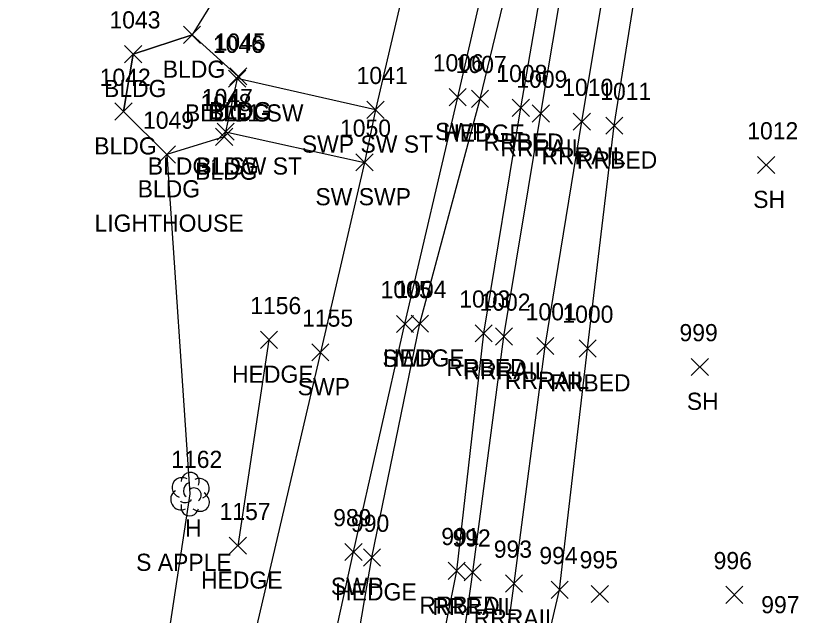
# Model space of a CAD drawing. Extents: x 1715662 to 1717487, y 887396 to 890004.
# Drawn here: x 1716426.1 to 1716517.3, y 888329.4 to 888399.3 of the extents above; entities that cross this region are included whole.
import ezdxf

# ---------------------------------------------------------------- set-up
doc = ezdxf.new("R2010")
doc.units = 0
for name, color, linetype in [('L_A', 7, 'Continuous'), ('L_C', 7, 'Continuous'), ('L_I', 7, 'Continuous'), ('L_TIC', 7, 'Continuous'), ('LAHR', 7, 'Continuous'), ('LBC', 7, 'Continuous'), ('LSOGP', 7, 'Continuous'), ('LTD', 7, 'Continuous'), ('R_A', 7, 'Continuous'), ('R_I', 7, 'Continuous'), ('R_TIC', 7, 'Continuous'), ('RR', 7, 'Continuous'), ('RRB', 7, 'Continuous'), ('RSW', 7, 'Continuous')]:
    doc.layers.add(name, color=color, linetype=linetype)

msp = doc.modelspace()

# ---------------------------------------------------------------- linework, layer by layer
at = {"layer": 'L_TIC'}
for points in [[(1716445.636, 888396.103), (1716447.636, 888398.103)], [(1716447.636, 888396.103), (1716445.636, 888398.103)], [(1716438.783, 888393.851), (1716440.783, 888395.851)], [(1716440.783, 888393.851), (1716438.783, 888395.851)], [(1716450.893, 888391.002), (1716452.893, 888393.002)], [(1716452.893, 888391.002), (1716450.893, 888393.002)], [(1716451.037, 888391.265), (1716453.037, 888393.265)], [(1716453.037, 888391.265), (1716451.037, 888393.265)], [(1716479.225, 888388.651), (1716481.225, 888390.651)], [(1716481.225, 888388.651), (1716479.225, 888390.651)], [(1716437.643, 888387.159), (1716439.643, 888389.159)], [(1716439.643, 888387.159), (1716437.643, 888389.159)], [(1716437.643, 888387.159), (1716439.643, 888389.159)], [(1716439.643, 888387.159), (1716437.643, 888389.159)], [(1716449.393, 888384.208), (1716451.393, 888386.208)], [(1716451.393, 888384.208), (1716449.393, 888386.208)], [(1716449.558, 888384.809), (1716451.558, 888386.809)], [(1716451.558, 888384.809), (1716449.558, 888386.809)], [(1716442.708, 888382.152), (1716444.708, 888384.152)], [(1716444.708, 888382.152), (1716442.708, 888384.152)], [(1716442.708, 888382.152), (1716444.708, 888384.152)], [(1716444.708, 888382.152), (1716442.708, 888384.152)], [(1716512.581, 888380.919), (1716514.581, 888382.919)], [(1716514.581, 888380.919), (1716512.581, 888382.919)], [(1716472.209, 888362.432), (1716474.209, 888364.432)], [(1716474.209, 888362.432), (1716472.209, 888364.432)], [(1716454.603, 888360.538), (1716456.603, 888362.538)], [(1716456.603, 888360.538), (1716454.603, 888362.538)], [(1716504.844, 888357.382), (1716506.844, 888359.382)], [(1716506.844, 888357.382), (1716504.844, 888359.382)], [(1716450.979, 888336.536), (1716452.979, 888338.536)], [(1716452.979, 888336.536), (1716450.979, 888338.536)], [(1716466.622, 888335.156), (1716468.622, 888337.156)], [(1716468.622, 888335.156), (1716466.622, 888337.156)], [(1716493.195, 888330.902), (1716495.195, 888332.902)], [(1716495.195, 888330.902), (1716493.195, 888332.902)], [(1716508.872, 888330.805), (1716510.872, 888332.805)], [(1716510.872, 888330.805), (1716508.872, 888332.805)]]:
    msp.add_lwpolyline(points, dxfattribs=at)
at = {"layer": 'LAHR'}
for points in [[(1716462.987, 888309.038), (1716467.622, 888336.156), (1716473.209, 888363.432), (1716480.225, 888389.651), (1716487.07, 888417.927), (1716491.695, 888439.81)], [(1716455.603, 888361.538), (1716451.979, 888337.536)]]:
    msp.add_lwpolyline(points, dxfattribs=at)
at = {"layer": 'LBC'}
for points in [[(1716438.643, 888388.159), (1716439.783, 888394.851), (1716446.636, 888397.103), (1716452.037, 888392.265), (1716451.893, 888392.002), (1716450.558, 888385.809), (1716450.393, 888385.208), (1716443.708, 888383.152)], [(1716438.643, 888388.159), (1716443.708, 888383.152)]]:
    msp.add_lwpolyline(points, dxfattribs=at)
at = {"layer": 'LSOGP'}
msp.add_lwpolyline([(1716469.007, 888433.308), (1716446.639, 888397.104), (1716439.784, 888394.85), (1716438.641, 888388.155), (1716443.71, 888383.152), (1716446.38, 888343.601), (1716442.786, 888319.775), (1716434.149, 888303.757), (1716410.201, 888303.478), (1716401.342, 888315.278), (1716398.071, 888328.134), (1716386.509, 888337.85), (1716374.78, 888353.896), (1716358.023, 888375.075), (1716341.376, 888394), (1716322.749, 888413.449)], dxfattribs=at)
at = {"layer": 'LTD'}
msp.add_line((1716446.388, 888343.605), (1716446.388, 888343.605), dxfattribs=at)
msp.add_line((1716446.388, 888343.605), (1716446.388, 888343.605), dxfattribs=at)
msp.add_arc((1716446.435, 888345.039), 1.047, 335.52715, 180.95627, dxfattribs=at)
for centre, major_axis, ratio, start_param, end_param in [((1716445.596, 888344.272), (1.21, -0.512), 0.895232, 1.570796, 4.712389), ((1716447.43, 888344.189), (-1.141, -0.483), 0.949671, 1.570796, 4.712389), ((1716446.18, 888344.064), (-0.208, -0.792), 0.645439, 3.141593, 6.283185), ((1716446.888, 888343.439), (-0.5, 0.667), 0.989748, 3.141593, 6.283185), ((1716445.305, 888342.897), (0.584, -1.042), 0.959034, 3.141593, 6.283185), ((1716447.388, 888342.772), (-1.09, 0.792), 0.841452, 1.570796, 4.712389), ((1716445.93, 888342.855), (-0.625, -0.083), 0.423636, 0, 3.141593), ((1716446.388, 888342.105), (0.265, 1.061), 0.942809, 1.570796, 4.712389)]:
    msp.add_ellipse(centre, major_axis=major_axis, ratio=ratio, start_param=start_param, end_param=end_param, dxfattribs=at)
at = {"layer": 'R_TIC'}
for points in [[(1716450.893, 888391.002), (1716452.893, 888393.002)], [(1716452.893, 888391.002), (1716450.893, 888393.002)], [(1716476.614, 888388.845), (1716478.614, 888390.845)], [(1716478.614, 888388.845), (1716476.614, 888390.845)], [(1716467.032, 888387.369), (1716469.032, 888389.369)], [(1716469.032, 888387.369), (1716467.032, 888389.369)], [(1716467.032, 888387.369), (1716469.032, 888389.369)], [(1716469.032, 888387.369), (1716467.032, 888389.369)], [(1716483.977, 888387.603), (1716485.977, 888389.603)], [(1716485.977, 888387.603), (1716483.977, 888389.603)], [(1716486.306, 888386.934), (1716488.306, 888388.934)], [(1716488.306, 888386.934), (1716486.306, 888388.934)], [(1716491.094, 888385.989), (1716493.094, 888387.989)], [(1716493.094, 888385.989), (1716491.094, 888387.989)], [(1716494.872, 888385.518), (1716496.872, 888387.518)], [(1716496.872, 888385.518), (1716494.872, 888387.518)], [(1716449.558, 888384.809), (1716451.558, 888386.809)], [(1716451.558, 888384.809), (1716449.558, 888386.809)], [(1716465.749, 888381.232), (1716467.749, 888383.232)], [(1716467.749, 888381.232), (1716465.749, 888383.232)], [(1716465.749, 888381.232), (1716467.749, 888383.232)], [(1716467.749, 888381.232), (1716465.749, 888383.232)], [(1716470.47, 888362.397), (1716472.47, 888364.397)], [(1716472.47, 888362.397), (1716470.47, 888364.397)], [(1716479.65, 888361.307), (1716481.65, 888363.307)], [(1716481.65, 888361.307), (1716479.65, 888363.307)], [(1716482.004, 888360.938), (1716484.004, 888362.938)], [(1716484.004, 888360.938), (1716482.004, 888362.938)], [(1716486.83, 888359.815), (1716488.83, 888361.815)], [(1716488.83, 888359.815), (1716486.83, 888361.815)], [(1716460.599, 888359.08), (1716462.599, 888361.08)], [(1716462.599, 888359.08), (1716460.599, 888361.08)], [(1716491.76, 888359.531), (1716493.76, 888361.531)], [(1716493.76, 888359.531), (1716491.76, 888361.531)], [(1716464.466, 888335.81), (1716466.466, 888337.81)], [(1716466.466, 888335.81), (1716464.466, 888337.81)], [(1716476.503, 888333.613), (1716478.503, 888335.613)], [(1716478.503, 888333.613), (1716476.503, 888335.613)], [(1716478.363, 888333.44), (1716480.363, 888335.44)], [(1716480.363, 888333.44), (1716478.363, 888335.44)], [(1716483.181, 888332.138), (1716485.181, 888334.138)], [(1716485.181, 888332.138), (1716483.181, 888334.138)], [(1716488.502, 888331.398), (1716490.502, 888333.398)], [(1716490.502, 888331.398), (1716488.502, 888333.398)]]:
    msp.add_lwpolyline(points, dxfattribs=at)
at = {"layer": 'RR'}
for points in [[(1716461.02, 887983.964), (1716461.28, 888014.827), (1716461.928, 888036.879), (1716462.808, 888066.248), (1716463.195, 888072.918), (1716463.73, 888094.445), (1716464.225, 888116.344), (1716464.914, 888137.114), (1716465.909, 888167.56), (1716466.493, 888181.219), (1716467.401, 888200.131), (1716468.371, 888216.618), (1716469.676, 888239.096), (1716472.197, 888271.902), (1716473.999, 888290.945), (1716476.815, 888316.125), (1716479.363, 888334.44), (1716483.004, 888361.938), (1716487.306, 888387.934), (1716492.213, 888417.102)], [(1716461.974, 887885.395), (1716462.83, 887910.171), (1716464.449, 887957.376), (1716465.442, 887984.3), (1716466.282, 888014.511), (1716466.758, 888036.126), (1716467.795, 888066.641), (1716468.474, 888094.515), (1716469.094, 888116.578), (1716469.786, 888136.617), (1716470.876, 888167.552), (1716471.475, 888180.714), (1716472.375, 888199.713), (1716473.429, 888217.51), (1716474.73, 888238.997), (1716477.211, 888271.313), (1716478.99, 888290.556), (1716481.768, 888315.217), (1716484.181, 888333.138), (1716487.83, 888360.815), (1716492.094, 888386.989), (1716497.003, 888416.355)]]:
    msp.add_lwpolyline(points, dxfattribs=at)
at = {"layer": 'RRB'}
for points in [[(1716470.898, 888275.583), (1716471.704, 888291.329), (1716473.913, 888316.666), (1716477.503, 888334.613), (1716480.65, 888362.307), (1716484.977, 888388.603), (1716489.993, 888417.608), (1716492.841, 888440.672)], [(1716479.975, 888274.166), (1716482.156, 888290.362), (1716485.323, 888314.62), (1716489.502, 888332.398), (1716492.76, 888360.531), (1716495.872, 888386.518), (1716500.526, 888415.852), (1716503.554, 888440.103)]]:
    msp.add_lwpolyline(points, dxfattribs=at)
at = {"layer": 'RSW'}
for points in [[(1716476.683, 888425.515), (1716468.032, 888388.369), (1716466.749, 888382.232), (1716461.599, 888360.08), (1716450.017, 888310.475), (1716443.843, 888279.7), (1716440.9, 888274.749), (1716420.44, 888276.827), (1716417.678, 888279.005), (1716412.978, 888278.145), (1716400.217, 888275.488)], [(1716502.565, 888267.723), (1716474.821, 888272.185), (1716452.34, 888274.696), (1716455.515, 888293.165), (1716459.663, 888310.393), (1716465.466, 888336.81), (1716471.47, 888363.397), (1716477.614, 888389.845), (1716484.193, 888418.513)], [(1716468.032, 888388.369), (1716451.893, 888392.002)], [(1716450.558, 888385.809), (1716466.749, 888382.232)]]:
    msp.add_lwpolyline(points, dxfattribs=at)

# ---------------------------------------------------------------- texts
at = {"layer": 'L_A'}
for s, p in [('BLDG', (1716443.227, 888392.103)), ('BLDG', (1716436.374, 888389.851)), ('BLDG', (1716448.483, 888387.002)), ('BLDG', (1716448.628, 888387.265)), ('HEDGE', (1716475.926, 888384.651)), ('BLDG', (1716435.234, 888383.159)), ('BLDG', (1716435.234, 888383.159)), ('BLDG', (1716447.149, 888380.809)), ('BLDG', (1716446.984, 888380.208)), ('BLDG', (1716440.298, 888378.152)), ('BLDG', (1716440.298, 888378.152)), ('SH', (1716512.069, 888376.919)), ('HEDGE', (1716468.91, 888358.432)), ('HEDGE', (1716451.304, 888356.538)), ('SH', (1716504.332, 888353.382)), ('H', (1716445.821, 888338.605)), ('HEDGE', (1716447.68, 888332.536)), ('HEDGE', (1716463.323, 888331.156))]:
    msp.add_text(s, height=2, dxfattribs=at).set_placement(p)
at = {"layer": 'L_C'}
for s, p in [('LIGHTHOUSE', (1716435.267, 888374.152)), ('LIGHTHOUSE', (1716435.267, 888374.152)), ('S APPLE', (1716440.12, 888334.605))]:
    msp.add_text(s, height=2, dxfattribs=at).set_placement(p)
at = {"layer": 'L_I'}
for s, p in [('1043', (1716437.011, 888397.851)), ('1045', (1716449.266, 888395.265)), ('1046', (1716449.066, 888395.002)), ('1007', (1716477.374, 888392.651)), ('1042', (1716435.871, 888391.159)), ('1042', (1716435.871, 888391.159)), ('1047', (1716447.786, 888388.809)), ('1048', (1716447.621, 888388.208)), ('1049', (1716440.928, 888386.152)), ('1049', (1716440.928, 888386.152)), ('1012', (1716511.376, 888384.919)), ('1004', (1716470.359, 888366.432)), ('1156', (1716453.422, 888364.538)), ('999', (1716503.474, 888361.382)), ('1162', (1716444.215, 888346.605)), ('1157', (1716449.853, 888340.536)), ('990', (1716465.173, 888339.156)), ('995', (1716491.833, 888334.902)), ('996', (1716507.455, 888334.805)), ('997', (1716513.007, 888329.662))]:
    msp.add_text(s, height=2, dxfattribs=at).set_placement(p)
at = {"layer": 'R_A'}
for s, p in [('BLDG1 SW', (1716445.814, 888387.002)), ('SWP', (1716474.976, 888384.845)), ('SWP SW ST', (1716459.441, 888383.369)), ('SWP SW ST', (1716459.441, 888383.369)), ('RRBED', (1716480.622, 888383.603)), ('RRRAIL', (1716482.597, 888382.934)), ('RRRAIL', (1716487.385, 888381.989)), ('RRBED', (1716491.518, 888381.518)), ('BLDG1 SW ST', (1716441.479, 888380.809)), ('SW SWP', (1716461.024, 888377.232)), ('SW SWP', (1716461.024, 888377.232)), ('SWP', (1716468.832, 888358.397)), ('RRBED', (1716476.295, 888357.307)), ('RRRAIL', (1716478.295, 888356.938)), ('SWP', (1716458.961, 888355.08)), ('RRRAIL', (1716483.122, 888355.815)), ('RRBED', (1716488.405, 888355.531)), ('SWP', (1716462.828, 888331.81)), ('RRBED', (1716473.148, 888329.613)), ('RRRAIL', (1716474.655, 888329.44)), ('RRRAIL', (1716479.473, 888328.138))]:
    msp.add_text(s, height=2, dxfattribs=at).set_placement(p)
at = {"layer": 'R_I'}
for s, p in [('1046', (1716449.066, 888395.002)), ('1006', (1716474.708, 888392.845)), ('1008', (1716482.126, 888391.603)), ('1041', (1716465.827, 888391.369)), ('1041', (1716465.827, 888391.369)), ('1009', (1716484.448, 888390.934)), ('1010', (1716489.803, 888389.989)), ('1047', (1716447.786, 888388.809)), ('1011', (1716494.234, 888389.518)), ('1050', (1716463.891, 888385.232)), ('1050', (1716463.891, 888385.232)), ('1005', (1716468.62, 888366.397)), ('1003', (1716477.799, 888365.307)), ('1002', (1716480.154, 888364.938)), ('1001', (1716485.547, 888363.815)), ('1000', (1716489.823, 888363.531)), ('1155', (1716459.473, 888363.08)), ('989', (1716463.096, 888339.81)), ('991', (1716475.707, 888337.613)), ('992', (1716477.001, 888337.44)), ('993', (1716481.819, 888336.138)), ('994', (1716487.14, 888335.398))]:
    msp.add_text(s, height=2, dxfattribs=at).set_placement(p)

doc.saveas('drawing.dxf')
